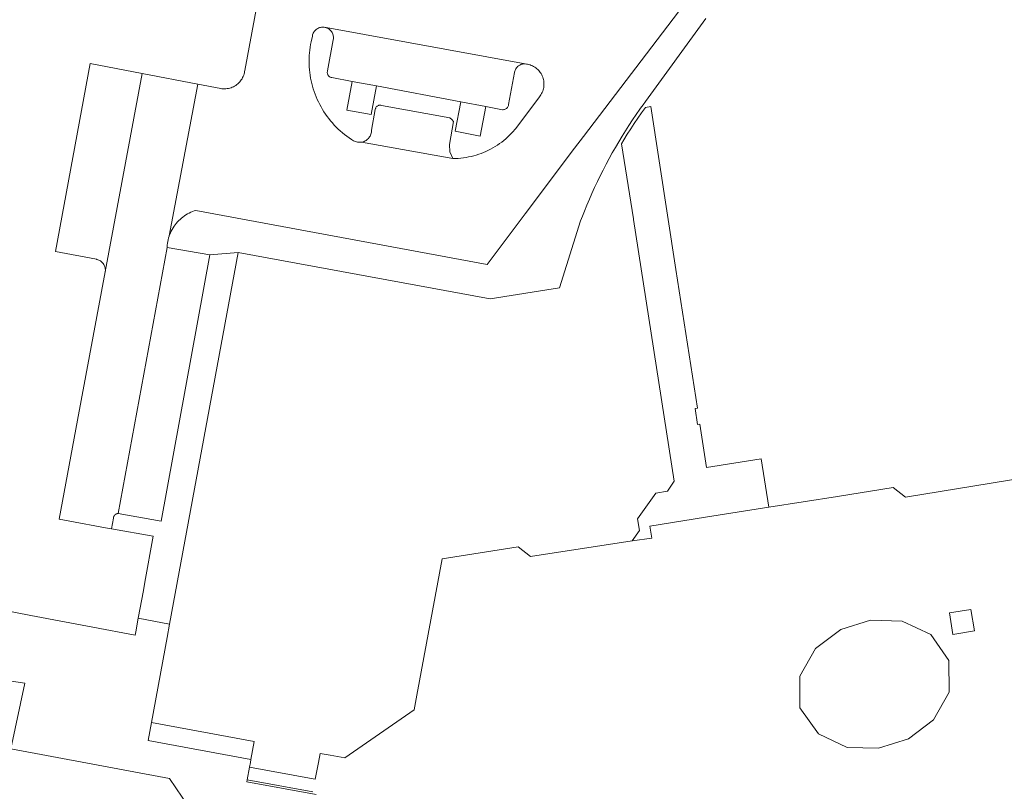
# Model space of a CAD drawing. Extents: x 146402 to 164798, y 455483 to 464134.
# Tile 284 of 575: x 157749 to 157842, y 460247 to 460320. Entities that reach past the tile are written whole.
import ezdxf

# ---------------------------------------------------------------- set-up
doc = ezdxf.new("R2010")
doc.units = 0
doc.header["$LTSCALE"] = 0.2
doc.layers.add('B-XX-VH-VERHARDING_BETONSTRAATSTEEN-GV', color=252, linetype='CONTINUOUS', lineweight=18)

msp = doc.modelspace()

# ---------------------------------------------------------------- linework, layer by layer
at = {"layer": 'B-XX-VH-VERHARDING_BETONSTRAATSTEEN-GV'}
for points in [[(157821.326, 460334.31), (157802.307, 460309.341), (157801.456, 460308.221), (157796.785, 460302.011), (157793.18, 460297.21), (157765.578, 460302.326), (157765.412, 460302.274), (157765.248, 460302.214), (157765.087, 460302.146), (157764.929, 460302.072), (157764.775, 460301.99), (157764.625, 460301.901), (157764.479, 460301.805), (157764.338, 460301.703), (157764.202, 460301.595), (157764.07, 460301.48), (157763.944, 460301.359), (157763.824, 460301.233), (157763.71, 460301.101), (157763.602, 460300.965), (157763.5, 460300.823), (157763.405, 460300.677), (157763.316, 460300.527), (157763.235, 460300.372), (157763.16, 460300.215), (157763.093, 460300.054), (157763.043, 460299.918), (157763.034, 460299.89), (157762.982, 460299.723), (157762.938, 460299.555), (157762.901, 460299.384), (157762.872, 460299.212), (157762.852, 460299.039), (157762.839, 460298.865), (157762.837, 460298.82), (157766.9, 460298.11), (157769.57, 460298.35), (157793.45, 460293.94), (157800.036, 460294.99), (157802.036, 460301.343), (157802.211, 460301.798), (157802.39, 460302.252), (157802.622, 460302.819), (157802.861, 460303.383), (157803.107, 460303.943), (157803.36, 460304.501), (157803.621, 460305.054), (157803.889, 460305.605), (157804.165, 460306.152), (157804.447, 460306.695), (157804.736, 460307.235), (157805.033, 460307.771), (157805.336, 460308.302), (157805.646, 460308.83), (157805.964, 460309.354), (157806.288, 460309.873), (157806.619, 460310.389), (157806.956, 460310.9), (157807.3, 460311.406), (157807.651, 460311.908), (157807.725, 460312.012), (157807.949, 460312.324), (157808.176, 460312.634), (157813.89, 460320.519)], [(157773.11, 460331.24), (157770.201, 460315.6), (157770.189, 460315.501), (157770.167, 460315.379), (157770.137, 460315.258), (157770.099, 460315.14), (157770.054, 460315.024), (157770.001, 460314.911), (157769.941, 460314.802), (157769.875, 460314.696), (157769.801, 460314.596), (157769.722, 460314.5), (157769.636, 460314.41), (157769.545, 460314.325), (157769.449, 460314.246), (157769.347, 460314.174), (157769.242, 460314.108), (157769.132, 460314.05), (157769.019, 460313.998), (157768.902, 460313.954), (157768.783, 460313.917), (157768.662, 460313.888), (157768.54, 460313.867), (157768.416, 460313.854), (157768.291, 460313.849), (157768.167, 460313.852), (157768.043, 460313.862), (157767.92, 460313.881), (157765.746, 460314.295), (157763.043, 460299.918), (157763.093, 460300.054), (157763.16, 460300.215), (157763.235, 460300.372), (157763.316, 460300.527), (157763.405, 460300.677), (157763.5, 460300.823), (157763.602, 460300.965), (157763.71, 460301.101), (157763.824, 460301.233), (157763.944, 460301.359), (157764.07, 460301.48), (157764.202, 460301.595), (157764.338, 460301.703), (157764.479, 460301.805), (157764.625, 460301.901), (157764.775, 460301.99), (157764.929, 460302.072), (157765.087, 460302.146), (157765.248, 460302.214), (157765.412, 460302.274), (157765.578, 460302.326), (157793.18, 460297.21), (157796.785, 460302.011), (157801.456, 460308.221), (157802.307, 460309.341), (157821.326, 460334.31)], [(157844.23, 460277.02), (157832.82, 460275.15), (157831.65, 460276.06), (157826.368, 460275.234), (157819.88, 460274.22), (157813.86, 460273.27), (157808.61, 460272.42), (157808.77, 460271.27), (157806.93, 460271.01), (157797.27, 460269.53), (157796.12, 460270.46), (157788.92, 460269.31), (157786.51, 460256.39), (157786.25, 460254.99), (157779.7, 460250.45), (157778.3, 460250.7), (157777.338, 460250.877), (157777.177, 460250), (157776.882, 460248.44), (157776.676, 460248.478), (157770.655, 460249.583), (157770.429, 460248.384), (157776.658, 460247.241)], [(157776.953, 460246.971), (157770.389, 460248.175), (157770.429, 460248.384), (157770.655, 460249.583), (157770.734, 460250), (157770.789, 460250.299), (157761.034, 460252.089), (157761.35, 460253.81), (157762.835, 460261.855), (157763.07, 460263.13), (157760.11, 460263.68), (157759.877, 460262.404), (157759.81, 460262.07), (157755.812, 460262.833), (157749.911, 460263.959), (157747.168, 460264.482), (157746.62, 460261.62), (157746.29, 460259.95), (157746.032, 460258.629), (157745.69, 460258.083), (157749.371, 460257.541), (157748.03, 460251.323), (157763.077, 460248.485), (157765.479, 460244.957)]]:
    msp.add_lwpolyline(points, dxfattribs=at)
for points in [[(157777.553, 460319.693), (157777.643, 460319.694), (157777.732, 460319.686), (157777.821, 460319.67), (157777.907, 460319.647), (157796.785, 460316.214), (157796.892, 460316.195), (157796.999, 460316.175), (157797.118, 460316.149), (157797.237, 460316.115), (157797.353, 460316.073), (157797.467, 460316.023), (157797.577, 460315.967), (157797.683, 460315.903), (157797.785, 460315.833), (157797.882, 460315.756), (157797.974, 460315.674), (157798.06, 460315.585), (157798.141, 460315.491), (157798.215, 460315.392), (157798.283, 460315.288), (157798.343, 460315.181), (157798.397, 460315.069), (157798.444, 460314.955), (157798.483, 460314.837), (157798.514, 460314.717), (157798.538, 460314.596), (157798.553, 460314.473), (157798.561, 460314.35), (157798.56, 460314.226), (157798.552, 460314.102), (157798.536, 460313.98), (157798.512, 460313.859), (157798.48, 460313.739), (157798.44, 460313.622), (157798.393, 460313.507), (157798.339, 460313.396), (157798.277, 460313.289), (157798.209, 460313.186), (157798.134, 460313.087), (157795.879, 460310.1), (157795.802, 460310.005), (157795.64, 460309.817), (157795.472, 460309.635), (157795.299, 460309.458), (157795.12, 460309.286), (157794.935, 460309.121), (157794.745, 460308.962), (157794.551, 460308.808), (157794.351, 460308.661), (157794.147, 460308.521), (157793.938, 460308.387), (157793.725, 460308.26), (157793.508, 460308.14), (157793.288, 460308.027), (157793.063, 460307.922), (157792.836, 460307.823), (157792.605, 460307.732), (157792.372, 460307.649), (157792.136, 460307.573), (157791.898, 460307.504), (157791.657, 460307.444), (157791.415, 460307.391), (157791.172, 460307.346), (157790.926, 460307.309), (157790.68, 460307.28), (157790.433, 460307.258), (157790.186, 460307.245), (157789.938, 460307.24), (157781.251, 460308.786), (157780.873, 460308.79), (157780.516, 460308.917), (157780.31, 460309.048), (157780.089, 460309.197), (157779.873, 460309.352), (157779.662, 460309.514), (157779.456, 460309.683), (157779.255, 460309.857), (157779.059, 460310.037), (157778.868, 460310.223), (157778.684, 460310.415), (157778.505, 460310.613), (157778.332, 460310.815), (157778.166, 460311.023), (157778.005, 460311.235), (157777.852, 460311.452), (157777.705, 460311.674), (157777.564, 460311.9), (157777.43, 460312.131), (157777.304, 460312.365), (157777.184, 460312.602), (157777.072, 460312.844), (157776.967, 460313.088), (157776.869, 460313.336), (157776.779, 460313.586), (157776.696, 460313.839), (157776.622, 460314.095), (157776.554, 460314.352), (157776.495, 460314.612), (157776.443, 460314.873), (157776.399, 460315.135), (157776.363, 460315.399), (157776.335, 460315.664), (157776.316, 460315.929), (157776.304, 460316.195), (157776.3, 460316.461), (157776.304, 460316.728), (157776.316, 460316.994), (157776.336, 460317.259), (157776.364, 460317.524), (157776.4, 460317.787), (157776.443, 460318.05), (157776.495, 460318.311), (157776.61, 460318.85), (157776.614, 460318.874), (157776.634, 460318.961), (157776.662, 460319.046), (157776.698, 460319.128), (157776.741, 460319.207), (157776.79, 460319.282), (157776.846, 460319.352), (157776.908, 460319.417), (157776.976, 460319.476), (157777.048, 460319.528), (157777.125, 460319.574), (157777.206, 460319.613), (157777.29, 460319.645), (157777.376, 460319.669), (157777.464, 460319.685)], [(157777.732, 460319.686), (157777.643, 460319.694), (157777.553, 460319.693), (157777.464, 460319.685), (157777.376, 460319.669), (157777.29, 460319.645), (157777.206, 460319.613), (157777.125, 460319.574), (157777.048, 460319.528), (157776.976, 460319.476), (157776.908, 460319.417), (157776.846, 460319.352), (157776.79, 460319.282), (157776.741, 460319.207), (157776.698, 460319.128), (157776.662, 460319.046), (157776.634, 460318.961), (157776.614, 460318.874), (157776.61, 460318.85), (157776.495, 460318.311), (157776.443, 460318.05), (157776.4, 460317.787), (157776.364, 460317.524), (157776.336, 460317.259), (157776.316, 460316.994), (157776.304, 460316.728), (157776.3, 460316.461), (157776.304, 460316.195), (157776.316, 460315.929), (157776.335, 460315.664), (157776.363, 460315.399), (157776.399, 460315.135), (157776.443, 460314.873), (157776.495, 460314.612), (157776.554, 460314.352), (157776.622, 460314.095), (157776.696, 460313.839), (157776.779, 460313.586), (157776.869, 460313.336), (157776.967, 460313.088), (157777.072, 460312.844), (157777.184, 460312.602), (157777.304, 460312.365), (157777.43, 460312.131), (157777.564, 460311.9), (157777.705, 460311.674), (157777.852, 460311.452), (157778.005, 460311.235), (157778.166, 460311.023), (157778.332, 460310.815), (157778.505, 460310.613), (157778.684, 460310.415), (157778.868, 460310.223), (157779.059, 460310.037), (157779.255, 460309.857), (157779.456, 460309.683), (157779.662, 460309.514), (157779.873, 460309.352), (157780.089, 460309.197), (157780.31, 460309.048), (157780.516, 460308.917), (157780.873, 460308.79), (157781.251, 460308.786), (157781.345, 460308.805), (157781.437, 460308.831), (157781.526, 460308.865), (157781.613, 460308.907), (157781.695, 460308.956), (157781.773, 460309.011), (157781.847, 460309.073), (157781.914, 460309.14), (157781.976, 460309.213), (157782.032, 460309.291), (157782.081, 460309.373), (157782.123, 460309.459), (157782.158, 460309.548), (157782.185, 460309.64), (157782.204, 460309.734), (157782.216, 460309.829), (157782.219, 460309.925), (157782.219, 460309.93), (157782.575, 460311.901), (157782.576, 460311.911), (157782.589, 460311.97), (157782.609, 460312.027), (157782.636, 460312.081), (157782.67, 460312.13), (157782.711, 460312.175), (157782.757, 460312.214), (157782.808, 460312.246), (157782.862, 460312.272), (157782.92, 460312.29), (157782.979, 460312.3), (157783.039, 460312.302), (157783.099, 460312.297), (157783.158, 460312.283), (157789.63, 460311.09), (157789.825, 460310.941), (157789.979, 460310.749), (157789.593, 460308.58), (157789.646, 460307.879), (157789.938, 460307.24), (157790.186, 460307.245), (157790.433, 460307.258), (157790.68, 460307.28), (157790.926, 460307.309), (157791.172, 460307.346), (157791.415, 460307.391), (157791.657, 460307.444), (157791.898, 460307.504), (157792.136, 460307.573), (157792.372, 460307.649), (157792.605, 460307.732), (157792.836, 460307.823), (157793.063, 460307.922), (157793.288, 460308.027), (157793.508, 460308.14), (157793.725, 460308.26), (157793.938, 460308.387), (157794.147, 460308.521), (157794.351, 460308.661), (157794.551, 460308.808), (157794.745, 460308.962), (157794.935, 460309.121), (157795.12, 460309.286), (157795.299, 460309.458), (157795.472, 460309.635), (157795.64, 460309.817), (157795.802, 460310.005), (157795.879, 460310.1), (157798.134, 460313.087), (157798.209, 460313.186), (157798.277, 460313.289), (157798.339, 460313.396), (157798.393, 460313.507), (157798.44, 460313.622), (157798.48, 460313.739), (157798.512, 460313.859), (157798.536, 460313.98), (157798.552, 460314.102), (157798.56, 460314.226), (157798.561, 460314.35), (157798.553, 460314.473), (157798.538, 460314.596), (157798.514, 460314.717), (157798.483, 460314.837), (157798.444, 460314.955), (157798.397, 460315.069), (157798.343, 460315.181), (157798.283, 460315.288), (157798.215, 460315.392), (157798.141, 460315.491), (157798.06, 460315.585), (157797.974, 460315.674), (157797.882, 460315.756), (157797.785, 460315.833), (157797.683, 460315.903), (157797.577, 460315.967), (157797.467, 460316.023), (157797.353, 460316.073), (157797.237, 460316.115), (157797.118, 460316.149), (157796.999, 460316.175), (157796.892, 460316.195), (157796.785, 460316.214), (157796.698, 460316.216), (157796.611, 460316.209), (157796.525, 460316.195), (157796.44, 460316.173), (157796.358, 460316.144), (157796.279, 460316.106), (157796.204, 460316.062), (157796.133, 460316.012), (157796.067, 460315.954), (157796.006, 460315.891), (157795.952, 460315.823), (157795.904, 460315.75), (157795.863, 460315.673), (157795.828, 460315.593), (157795.802, 460315.51), (157795.783, 460315.424), (157795.781, 460315.41), (157795.21, 460312.36), (157795.205, 460312.322), (157795.19, 460312.258), (157795.167, 460312.196), (157795.137, 460312.137), (157795.1, 460312.083), (157795.057, 460312.033), (157795.008, 460311.989), (157794.955, 460311.951), (157794.896, 460311.92), (157794.835, 460311.896), (157794.771, 460311.88), (157794.706, 460311.871), (157794.64, 460311.871), (157793.041, 460312.171), (157792.514, 460309.373), (157790.149, 460309.837), (157790.673, 460312.616), (157782.699, 460314.118), (157782.189, 460311.413), (157779.873, 460311.828), (157780.387, 460314.553), (157778.44, 460314.918), (157778.399, 460314.925), (157778.339, 460314.942), (157778.282, 460314.967), (157778.229, 460314.999), (157778.18, 460315.037), (157778.137, 460315.082), (157778.1, 460315.131), (157778.069, 460315.185), (157778.045, 460315.243), (157778.03, 460315.303), (157778.021, 460315.364), (157778.021, 460315.426), (157778.029, 460315.488), (157778.045, 460315.548), (157778.589, 460318.5), (157778.602, 460318.589), (157778.607, 460318.678), (157778.604, 460318.768), (157778.593, 460318.857), (157778.574, 460318.944), (157778.548, 460319.03), (157778.514, 460319.113), (157778.472, 460319.192), (157778.424, 460319.268), (157778.369, 460319.339), (157778.308, 460319.405), (157778.242, 460319.465), (157778.17, 460319.519), (157778.094, 460319.566), (157778.014, 460319.606), (157777.931, 460319.639), (157777.907, 460319.647), (157777.821, 460319.67)], [(157796.785, 460316.214), (157777.907, 460319.647), (157777.931, 460319.639), (157778.014, 460319.606), (157778.094, 460319.566), (157778.17, 460319.519), (157778.242, 460319.465), (157778.308, 460319.405), (157778.369, 460319.339), (157778.424, 460319.268), (157778.472, 460319.192), (157778.514, 460319.113), (157778.548, 460319.03), (157778.574, 460318.944), (157778.593, 460318.857), (157778.604, 460318.768), (157778.607, 460318.678), (157778.602, 460318.589), (157778.589, 460318.5), (157778.045, 460315.548), (157778.029, 460315.488), (157778.021, 460315.426), (157778.021, 460315.364), (157778.03, 460315.303), (157778.045, 460315.243), (157778.069, 460315.185), (157778.1, 460315.131), (157778.137, 460315.082), (157778.18, 460315.037), (157778.229, 460314.999), (157778.282, 460314.967), (157778.339, 460314.942), (157778.399, 460314.925), (157778.44, 460314.918), (157780.387, 460314.553), (157782.699, 460314.118), (157790.673, 460312.616), (157793.041, 460312.171), (157794.64, 460311.871), (157794.706, 460311.871), (157794.771, 460311.88), (157794.835, 460311.896), (157794.896, 460311.92), (157794.955, 460311.951), (157795.008, 460311.989), (157795.057, 460312.033), (157795.1, 460312.083), (157795.137, 460312.137), (157795.167, 460312.196), (157795.19, 460312.258), (157795.205, 460312.322), (157795.21, 460312.36), (157795.781, 460315.41), (157795.783, 460315.424), (157795.802, 460315.51), (157795.828, 460315.593), (157795.863, 460315.673), (157795.904, 460315.75), (157795.952, 460315.823), (157796.006, 460315.891), (157796.067, 460315.954), (157796.133, 460316.012), (157796.204, 460316.062), (157796.279, 460316.106), (157796.358, 460316.144), (157796.44, 460316.173), (157796.525, 460316.195), (157796.611, 460316.209), (157796.698, 460316.216)], [(157760.47, 460315.3), (157755.56, 460316.24), (157752.26, 460298.42), (157756.151, 460297.693), (157756.194, 460297.684), (157756.282, 460297.659), (157756.367, 460297.627), (157756.448, 460297.588), (157756.526, 460297.541), (157756.6, 460297.488), (157756.668, 460297.429), (157756.731, 460297.363), (157756.788, 460297.293), (157756.839, 460297.218), (157756.883, 460297.138), (157756.919, 460297.055), (157756.949, 460296.969), (157756.97, 460296.881), (157756.984, 460296.791), (157756.99, 460296.701), (157756.987, 460296.61), (157756.977, 460296.52)], [(157765.746, 460314.295), (157760.47, 460315.3), (157756.977, 460296.52), (157754.36, 460282.46), (157752.6, 460273.06), (157753.627, 460272.874), (157756.995, 460272.264), (157757.57, 460272.16), (157757.747, 460273.17), (157757.748, 460273.178), (157757.749, 460273.187), (157757.75, 460273.195), (157757.751, 460273.203), (157757.752, 460273.211), (157757.753, 460273.219), (157757.755, 460273.228), (157757.757, 460273.236), (157757.758, 460273.244), (157757.76, 460273.252), (157757.763, 460273.26), (157757.765, 460273.268), (157757.767, 460273.276), (157757.77, 460273.284), (157757.773, 460273.292), (157757.775, 460273.299), (157757.778, 460273.307), (157757.781, 460273.315), (157757.785, 460273.323), (157757.788, 460273.33), (157757.791, 460273.338), (157757.795, 460273.345), (157757.799, 460273.352), (157757.803, 460273.36), (157757.807, 460273.367), (157757.811, 460273.374), (157757.815, 460273.381), (157757.819, 460273.389), (157757.824, 460273.396), (157757.829, 460273.402), (157757.833, 460273.409), (157757.838, 460273.416), (157757.843, 460273.422), (157757.848, 460273.429), (157757.854, 460273.436), (157757.859, 460273.442), (157757.864, 460273.448), (157757.87, 460273.454), (157757.876, 460273.46), (157757.881, 460273.466), (157757.887, 460273.472), (157757.89, 460273.475), (157757.893, 460273.478), (157757.899, 460273.484), (157757.905, 460273.489), (157757.912, 460273.495), (157757.918, 460273.5), (157757.924, 460273.505), (157757.931, 460273.51), (157757.938, 460273.515), (157757.944, 460273.52), (157757.951, 460273.525), (157757.958, 460273.53), (157757.965, 460273.534), (157757.972, 460273.539), (157757.979, 460273.543), (157757.986, 460273.547), (157757.994, 460273.551), (157758.001, 460273.555), (157758.008, 460273.559), (157758.016, 460273.562), (157758.023, 460273.566), (157758.031, 460273.569), (157758.039, 460273.573), (157758.046, 460273.576), (157758.054, 460273.579), (157758.062, 460273.581), (157758.07, 460273.584), (157758.078, 460273.587), (157758.086, 460273.589), (157758.094, 460273.591), (157758.102, 460273.593), (157758.11, 460273.595), (157758.118, 460273.597), (157758.126, 460273.599), (157758.134, 460273.601), (157758.142, 460273.602), (157758.15, 460273.603), (157758.159, 460273.604), (157758.167, 460273.606), (157758.175, 460273.606), (157758.183, 460273.607), (157758.192, 460273.608), (157758.2, 460273.608), (157762.837, 460298.82), (157762.839, 460298.865), (157762.852, 460299.039), (157762.872, 460299.212), (157762.901, 460299.384), (157762.938, 460299.555), (157762.982, 460299.723), (157763.034, 460299.89), (157763.043, 460299.918)], [(157783.099, 460312.297), (157783.039, 460312.302), (157782.979, 460312.3), (157782.92, 460312.29), (157782.862, 460312.272), (157782.808, 460312.246), (157782.757, 460312.214), (157782.711, 460312.175), (157782.67, 460312.13), (157782.636, 460312.081), (157782.609, 460312.027), (157782.589, 460311.97), (157782.576, 460311.911), (157782.575, 460311.901), (157782.219, 460309.93), (157782.219, 460309.925), (157782.216, 460309.829), (157782.204, 460309.734), (157782.185, 460309.64), (157782.158, 460309.548), (157782.123, 460309.459), (157782.081, 460309.373), (157782.032, 460309.291), (157781.976, 460309.213), (157781.914, 460309.14), (157781.847, 460309.073), (157781.773, 460309.011), (157781.695, 460308.956), (157781.613, 460308.907), (157781.526, 460308.865), (157781.437, 460308.831), (157781.345, 460308.805), (157781.251, 460308.786), (157789.938, 460307.24), (157789.646, 460307.879), (157789.593, 460308.58), (157789.979, 460310.749), (157789.825, 460310.941), (157789.63, 460311.09), (157783.158, 460312.283)], [(157811.07, 460296.733), (157808.686, 460312.16), (157808.168, 460312.08), (157807.813, 460311.582), (157807.465, 460311.079), (157807.123, 460310.572), (157806.788, 460310.061), (157806.46, 460309.545), (157806.139, 460309.025), (157805.913, 460308.648), (157807.033, 460301.545), (157807.049, 460301.543), (157807.038, 460301.451), (157810.9, 460276.68), (157810.26, 460275.74), (157809.16, 460275.52), (157807.41, 460273.11), (157807.6, 460271.99), (157806.93, 460271.01), (157808.77, 460271.27), (157808.61, 460272.42), (157813.86, 460273.27), (157819.88, 460274.22), (157819.15, 460278.8), (157813.98, 460277.98), (157813.34, 460282.07), (157813.12, 460282.04), (157812.88, 460283.57), (157813.1, 460283.6)], [(157763.07, 460263.13), (157769.57, 460298.35), (157766.9, 460298.11), (157762.28, 460272.88), (157758.2, 460273.608), (157758.192, 460273.608), (157758.183, 460273.607), (157758.175, 460273.606), (157758.167, 460273.606), (157758.159, 460273.604), (157758.15, 460273.603), (157758.142, 460273.602), (157758.134, 460273.601), (157758.126, 460273.599), (157758.118, 460273.597), (157758.11, 460273.595), (157758.102, 460273.593), (157758.094, 460273.591), (157758.086, 460273.589), (157758.078, 460273.587), (157758.07, 460273.584), (157758.062, 460273.581), (157758.054, 460273.579), (157758.046, 460273.576), (157758.039, 460273.573), (157758.031, 460273.569), (157758.023, 460273.566), (157758.016, 460273.562), (157758.008, 460273.559), (157758.001, 460273.555), (157757.994, 460273.551), (157757.986, 460273.547), (157757.979, 460273.543), (157757.972, 460273.539), (157757.965, 460273.534), (157757.958, 460273.53), (157757.951, 460273.525), (157757.944, 460273.52), (157757.938, 460273.515), (157757.931, 460273.51), (157757.924, 460273.505), (157757.918, 460273.5), (157757.912, 460273.495), (157757.905, 460273.489), (157757.899, 460273.484), (157757.893, 460273.478), (157757.89, 460273.475), (157757.887, 460273.472), (157757.881, 460273.466), (157757.876, 460273.46), (157757.87, 460273.454), (157757.864, 460273.448), (157757.859, 460273.442), (157757.854, 460273.436), (157757.848, 460273.429), (157757.843, 460273.422), (157757.838, 460273.416), (157757.833, 460273.409), (157757.829, 460273.402), (157757.824, 460273.396), (157757.819, 460273.389), (157757.815, 460273.381), (157757.811, 460273.374), (157757.807, 460273.367), (157757.803, 460273.36), (157757.799, 460273.352), (157757.795, 460273.345), (157757.791, 460273.338), (157757.788, 460273.33), (157757.785, 460273.323), (157757.781, 460273.315), (157757.778, 460273.307), (157757.775, 460273.299), (157757.773, 460273.292), (157757.77, 460273.284), (157757.767, 460273.276), (157757.765, 460273.268), (157757.763, 460273.26), (157757.76, 460273.252), (157757.758, 460273.244), (157757.757, 460273.236), (157757.755, 460273.228), (157757.753, 460273.219), (157757.752, 460273.211), (157757.751, 460273.203), (157757.75, 460273.195), (157757.749, 460273.187), (157757.748, 460273.178), (157757.747, 460273.17), (157757.57, 460272.16), (157761.53, 460271.46), (157760.741, 460267.098), (157760.6, 460266.32), (157760.11, 460263.68)], [(157766.9, 460298.11), (157762.837, 460298.82), (157758.2, 460273.608), (157762.28, 460272.88)], [(157836.987, 460264.189), (157839.03, 460264.518), (157839.359, 460262.475), (157837.316, 460262.146)], [(157832.506, 460263.421), (157835.215, 460262.138), (157836.945, 460259.674), (157836.964, 460256.671), (157835.489, 460254.045), (157833.102, 460252.257), (157830.281, 460251.358), (157827.291, 460251.447), (157824.588, 460252.719), (157822.825, 460255.182), (157822.816, 460258.182), (157824.284, 460260.807), (157826.684, 460262.613), (157829.51, 460263.504)], [(157771.105, 460252.02), (157761.35, 460253.81), (157761.034, 460252.089), (157770.789, 460250.299)]]:
    msp.add_lwpolyline(points, close=True, dxfattribs=at)

doc.saveas('drawing.dxf')
